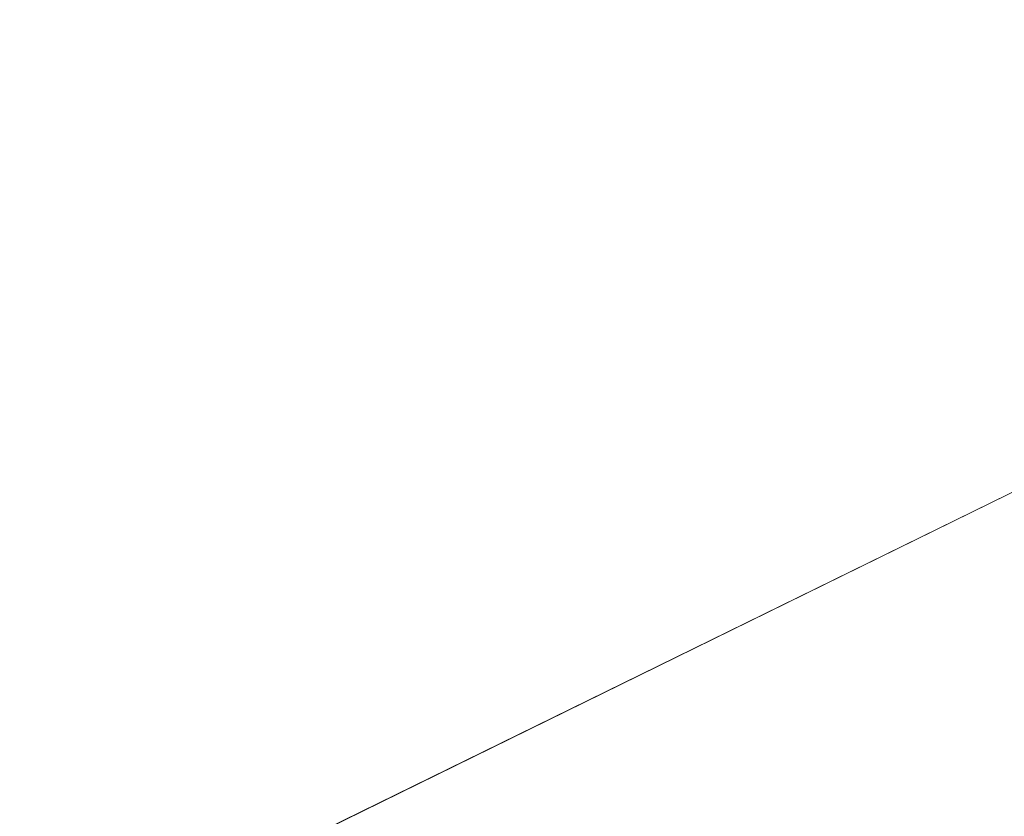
# Model space of a CAD drawing. Header units: millimetres. Extents: x 162876 to 168130, y 402614 to 405602.
# Tile 542 of 656: x 165491.67 to 165493.9, y 403905.12 to 403906.93. Entities that reach past the tile are written whole.
import ezdxf

# ---------------------------------------------------------------- set-up
doc = ezdxf.new("R2010")
doc.units = ezdxf.units.MM
for name, color, linetype, lineweight in [('X-CA190022.004-UO-BGT_Ondergrond$0$GE_203_VGOHaag_Lijn_GEM', 253, 'X-CA190022.004-UO-BGT_Ondergrond$0$Heg', 9), ('X-CA190022.004-UO-BGT_Ondergrond$0$GE_401_OTDErf_Vlak_GEM', 253, 'Continuous', 9), ('X-CA190022.004-UO-BGT_Ondergrond$0$GE_479_BTDGroenvoorziening_grasenkruida_GEM', 253, 'Continuous', 9), ('X-CA190022.004-UO-OPB_Opbreek_v0.1$0$V-WE-VH-VERHARDING_TEGEL-A-200', 252, 'Continuous', 18)]:
    doc.layers.add(name, color=color, linetype=linetype, lineweight=lineweight)
doc.layers.add('X-CA190022.004-UO-OPB_Opbreek_v0.1$0$V-WE-VH-VERHARDING_ASFALT-A-200 DEKLAAG FREZEN', color=32, linetype='Continuous', lineweight=18, transparency=0.5)
doc.linetypes.add('X-CA190022.004-UO-BGT_Ondergrond$0$Heg', pattern='A,5,-1.5,[2,dgnlstyle-meierijstad.shx,S=0.007937,R=45,X=0,Y=0],-1.5', length=8)

msp = doc.modelspace()

# ---------------------------------------------------------------- hatches: boundary and pattern name
at = {"layer": 'X-CA190022.004-UO-OPB_Opbreek_v0.1$0$V-WE-VH-VERHARDING_ASFALT-A-200 DEKLAAG FREZEN'}
h = msp.add_hatch(dxfattribs=at)
h.set_pattern_fill('AVH-ASFALT', color=256, scale=0.5, pattern_type=2)
h.set_pattern_definition([(60, (0, 0), (-0.4330127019, 0.25), []), (120, (0, 0), (-0.4330127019, -0.25), [])])
h.paths.add_polyline_path([(165509.7816, 403931.39), (165512.2576, 403933.865), (165509.6084, 403936.1928), (165509.2789, 403935.8538), (165480.2366, 403905.168, 0.008697), (165475.2467, 403899.7023), (165477.8214, 403897.4324, -0.008776), (165479.1541, 403898.874), (165480.2736, 403900.062), (165495.0276, 403915.726)])
at = {"layer": 'X-CA190022.004-UO-OPB_Opbreek_v0.1$0$V-WE-VH-VERHARDING_TEGEL-A-200'}
h = msp.add_hatch(dxfattribs=at)
h.set_pattern_fill('AVH-TEGEL_300X300_HALFST-SO', color=256, scale=2, pattern_type=2)
h.set_pattern_definition([(0, (0, 0), (0.6, 0.3), [0.6, -0.6]), (90, (0, 0), (-0.6, 4e-17), [])])
edge = h.paths.add_edge_path()
edge.add_line((165468.5105, 403879.8795), (165470.3123, 403879.3785))
edge.add_line((165470.3123, 403879.3785), (165470.3534, 403879.5789))
edge.add_arc((165621.5347, 403843.8199), 155.3528, 166.262853, 166.692372, ccw=False)
edge.add_arc((165501.6692, 403873.13), 31.9558, 144.71918, 166.27624, ccw=False)
edge.add_arc((165508.1583, 403869.4315), 39.396, 137.84681, 145.77908, ccw=False)
edge.add_line((165478.9519, 403895.8707), (165480.0453, 403897.0302))
edge.add_line((165480.0453, 403897.0302), (165509.5157, 403928.2885))
edge.add_line((165509.5157, 403928.2885), (165514.018, 403932.9109))
edge.add_arc((165515.3017, 403931.4049), 1.9789, 52.1378, 130.4467, ccw=False)
edge.add_line((165516.5163, 403932.9672), (165517.0066, 403932.5344))
edge.add_line((165517.0066, 403932.5344), (165524.0861, 403926.2835))
edge.add_line((165524.0861, 403926.2835), (165525.3461, 403927.7242))
edge.add_line((165525.3461, 403927.7242), (165518.0268, 403934.1622))
edge.add_arc((165515.3011, 403931.4806), 3.8237, 44.5335, 128.0137)
edge.add_line((165512.9463, 403934.4931), (165512.2257, 403933.7656))
edge.add_line((165512.2257, 403933.7656), (165509.7504, 403931.2913))
edge.add_line((165509.7504, 403931.2913), (165480.2432, 403899.9641))
edge.add_line((165480.2432, 403899.9641), (165478.005, 403897.5889))
edge.add_arc((165523.1796, 403857.2925), 60.5356, 138.266592, 144.367175)
edge.add_arc((165502.0463, 403872.9997), 34.2112, 145.12798, 166.39015)
edge.add_arc((165598.9048, 403848.731), 134.063, 166.050115, 166.564962)

# ---------------------------------------------------------------- linework, layer by layer
at = {"layer": 'X-CA190022.004-UO-BGT_Ondergrond$0$GE_203_VGOHaag_Lijn_GEM'}
msp.add_line((165499.634, 403908.667), (165487.482, 403902.701), dxfattribs=at)
at = {"layer": 'X-CA190022.004-UO-BGT_Ondergrond$0$GE_401_OTDErf_Vlak_GEM', "flags": 128}
msp.add_lwpolyline([(165475.856, 403840.688), (165471.251, 403861.21), (165478.197, 403864.547), (165481.737, 403866.247), (165491.124, 403870.755), (165512.35, 403880.95), (165510.661, 403882.579), (165509.24, 403883.95), (165508.858, 403883.764), (165504.2, 403888.18), (165501.75, 403890.633), (165487.482, 403902.701), (165499.634, 403908.667), (165524.544, 403920.283), (165523.107, 403917.625), (165542.892, 403898.827)], dxfattribs=at)
at = {"layer": 'X-CA190022.004-UO-BGT_Ondergrond$0$GE_479_BTDGroenvoorziening_grasenkruida_GEM', "flags": 128}
msp.add_lwpolyline([(165524.544, 403920.283), (165499.634, 403908.667), (165487.482, 403902.701), (165501.75, 403890.633), (165504.2, 403888.18), (165503.307, 403887.747), (165502.733, 403887.468), (165468.64, 403870.919), (165469.04, 403872.87), (165470.412, 403879.566)], dxfattribs=at)

doc.saveas('drawing.dxf')
